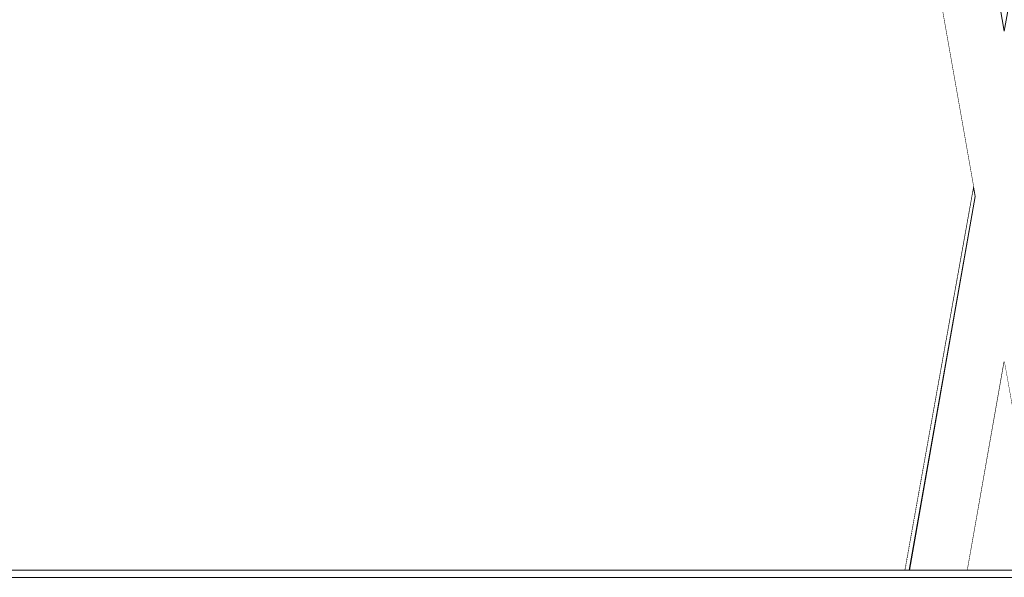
# Model space of a CAD drawing. Header units: millimetres. Extents: x -30280 to 309309, y -17460 to 4378.
# Tile 991 of 1056: x 284536 to 284810, y -13460 to -13305. Entities that reach past the tile are written whole.
import ezdxf

# ---------------------------------------------------------------- set-up
doc = ezdxf.new("R2010")
doc.units = ezdxf.units.MM
doc.header["$MEASUREMENT"] = 0
doc.linetypes.add('Wipeout_Contour', pattern=[1000, 0, -1000])
for name, color, linetype in [('Nuevo_08_E_Envans secs', 7, 'Continuous'), ('Nuevo_09_EI_Mobiliari general', 7, 'Continuous'), ('Nuevo_14_PAV_Soft Light Grey 0554', 7, 'Continuous')]:
    doc.layers.add(name, color=color, linetype=linetype)
doc.layers.add('Nuevo_09_EI_Mobiliari general_Pluma_Nº__1', color=7, linetype='Continuous', lineweight=5)
doc.layers.add('Nuevo_14_PAV_Soft Light Grey 0554_Pluma_Nº__29', color=7, linetype='Continuous', lineweight=20)

# ---------------------------------------------------------------- blocks, each defined once
blk = doc.blocks.new('Elem Sección_751_7', base_point=(301400.27, -13459.98))
at = {"color": 254, "linetype": 'Wipeout_Contour', "lineweight": 0, "ltscale": 1425682.265566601}
blk.add_wipeout([(284810.47, -13303.79), (284810.47, -13306.07), (284830, -13197), (284852.67, -13068.42), (284852.62, -13068.38)], dxfattribs=at).dxf.layer = 'Nuevo_09_EI_Mobiliari general'
at = {"color": 254, "linetype": 'Wipeout_Contour', "lineweight": 0, "ltscale": 1140430.515136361}
blk.add_wipeout([(284801.85, -13351), (284782.7, -13457.98), (284782.86, -13457.98), (284801.93, -13351.47)], dxfattribs=at).dxf.layer = 'Nuevo_09_EI_Mobiliari general'
at = {"color": 254, "linetype": 'Wipeout_Contour', "lineweight": 0, "ltscale": 855378.410016}
blk.add_wipeout([(284830, -13197), (284810.47, -13306.07), (284810.47, -13307.75)], dxfattribs=at).dxf.layer = 'Nuevo_09_EI_Mobiliari general'
at = {"color": 254, "linetype": 'Wipeout_Contour', "lineweight": 0, "ltscale": 1140431.444205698}
blk.add_wipeout([(284782.86, -13457.98), (284783.27, -13457.98), (284802.14, -13352.62), (284801.93, -13351.47)], dxfattribs=at).dxf.layer = 'Nuevo_09_EI_Mobiliari general'
at = {"color": 254, "linetype": 'Wipeout_Contour', "lineweight": 0, "ltscale": 1140575.05183699}
blk.add_wipeout([(284810.47, -13353.82), (284867.06, -13032.9), (284865.69, -13032.66), (284810.47, -13345.82)], dxfattribs=at).dxf.layer = 'Nuevo_09_EI_Mobiliari general'
at = {"color": 254, "linetype": 'Wipeout_Contour', "lineweight": 0, "ltscale": 1425538.445866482}
blk.add_wipeout([(284802.14, -13352.62), (284783.27, -13457.98), (284783.91, -13457.98), (284788.66, -13431.45), (284802.35, -13353.82)], dxfattribs=at).dxf.layer = 'Nuevo_09_EI_Mobiliari general'
at = {"color": 254, "linetype": 'Wipeout_Contour', "lineweight": 0, "ltscale": 1140463.71159405}
blk.add_wipeout([(284809.06, -13353.82), (284790.69, -13457.98), (284792.1, -13457.98), (284810.47, -13353.82)], dxfattribs=at).dxf.layer = 'Nuevo_09_EI_Mobiliari general'
at = {"color": 254, "linetype": 'Wipeout_Contour', "lineweight": 0, "ltscale": 855309.239291}
blk.add_wipeout([(284788.66, -13431.45), (284783.91, -13457.98), (284783.98, -13457.98)], dxfattribs=at).dxf.layer = 'Nuevo_09_EI_Mobiliari general'
at = {"color": 254, "linetype": 'Wipeout_Contour', "lineweight": 0, "ltscale": 1140579.5670954}
blk.add_wipeout([(284811.88, -13353.82), (284868.43, -13033.14), (284867.06, -13032.9), (284810.47, -13353.82)], dxfattribs=at).dxf.layer = 'Nuevo_09_EI_Mobiliari general'
at = {"color": 254, "linetype": 'Wipeout_Contour', "lineweight": 0, "ltscale": 1140556.761153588}
blk.add_wipeout([(284810.47, -13307.75), (284810.47, -13308.45), (284859.3, -13031.53), (284859.18, -13031.51)], dxfattribs=at).dxf.layer = 'Nuevo_09_EI_Mobiliari general'
at = {"color": 254, "linetype": 'Wipeout_Contour', "lineweight": 0, "ltscale": 1140468.240464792}
blk.add_wipeout([(284810.47, -13353.82), (284792.1, -13457.98), (284793.52, -13457.98), (284810.47, -13361.82)], dxfattribs=at).dxf.layer = 'Nuevo_09_EI_Mobiliari general'
at = {"color": 254, "linetype": 'Wipeout_Contour', "lineweight": 0, "ltscale": 1140557.373860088}
blk.add_wipeout([(284810.47, -13308.45), (284810.47, -13310.53), (284859.65, -13031.59), (284859.3, -13031.53)], dxfattribs=at).dxf.layer = 'Nuevo_09_EI_Mobiliari general'
at = {"color": 254, "linetype": 'Wipeout_Contour', "lineweight": 0, "ltscale": 1140471.750440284}
blk.add_wipeout([(284810.47, -13361.82), (284793.52, -13457.98), (284794.88, -13457.98), (284810.47, -13369.58)], dxfattribs=at).dxf.layer = 'Nuevo_09_EI_Mobiliari general'
at = {"color": 254, "linetype": 'Wipeout_Contour', "lineweight": 0, "ltscale": 1140558.575952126}
blk.add_wipeout([(284810.47, -13310.53), (284810.47, -13313.92), (284860.23, -13031.69), (284859.65, -13031.59)], dxfattribs=at).dxf.layer = 'Nuevo_09_EI_Mobiliari general'
at = {"color": 254, "linetype": 'Wipeout_Contour', "lineweight": 0, "ltscale": 1140475.10198406}
blk.add_wipeout([(284794.88, -13457.98), (284796.17, -13457.98), (284810.47, -13376.85), (284810.47, -13369.58)], dxfattribs=at).dxf.layer = 'Nuevo_09_EI_Mobiliari general'
at = {"color": 254, "linetype": 'Wipeout_Contour', "lineweight": 0, "ltscale": 1140560.330955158}
blk.add_wipeout([(284810.47, -13313.92), (284810.47, -13318.53), (284861.02, -13031.83), (284860.23, -13031.69)], dxfattribs=at).dxf.layer = 'Nuevo_09_EI_Mobiliari general'
at = {"color": 254, "linetype": 'Wipeout_Contour', "lineweight": 0, "ltscale": 1140478.1937735}
blk.add_wipeout([(284810.47, -13376.85), (284796.17, -13457.98), (284797.33, -13457.98), (284810.47, -13383.43)], dxfattribs=at).dxf.layer = 'Nuevo_09_EI_Mobiliari general'
at = {"color": 254, "linetype": 'Wipeout_Contour', "lineweight": 0, "ltscale": 1140562.585596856}
blk.add_wipeout([(284810.47, -13324.21), (284861.99, -13032.01), (284861.02, -13031.83), (284810.47, -13318.53)], dxfattribs=at).dxf.layer = 'Nuevo_09_EI_Mobiliari general'
at = {"color": 254, "linetype": 'Wipeout_Contour', "lineweight": 0, "ltscale": 1140480.932536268}
blk.add_wipeout([(284810.47, -13383.43), (284797.33, -13457.98), (284798.33, -13457.98), (284810.47, -13389.11)], dxfattribs=at).dxf.layer = 'Nuevo_09_EI_Mobiliari general'
at = {"color": 254, "linetype": 'Wipeout_Contour', "lineweight": 0, "ltscale": 1140565.271517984}
blk.add_wipeout([(284810.47, -13330.78), (284863.12, -13032.2), (284861.99, -13032.01), (284810.47, -13324.21)], dxfattribs=at).dxf.layer = 'Nuevo_09_EI_Mobiliari general'
at = {"color": 254, "linetype": 'Wipeout_Contour', "lineweight": 0, "ltscale": 1140483.235774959}
blk.add_wipeout([(284810.47, -13389.11), (284798.33, -13457.98), (284799.14, -13457.98), (284810.47, -13393.72)], dxfattribs=at).dxf.layer = 'Nuevo_09_EI_Mobiliari general'
at = {"color": 254, "linetype": 'Wipeout_Contour', "lineweight": 0, "ltscale": 1140568.307231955}
blk.add_wipeout([(284810.47, -13338.06), (284864.36, -13032.42), (284863.12, -13032.2), (284810.47, -13330.78)], dxfattribs=at).dxf.layer = 'Nuevo_09_EI_Mobiliari general'
at = {"color": 254, "linetype": 'Wipeout_Contour', "lineweight": 0, "ltscale": 1140485.033974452}
blk.add_wipeout([(284810.47, -13393.72), (284799.14, -13457.98), (284799.74, -13457.98), (284810.47, -13397.11)], dxfattribs=at).dxf.layer = 'Nuevo_09_EI_Mobiliari general'
at = {"color": 254, "linetype": 'Wipeout_Contour', "lineweight": 0, "ltscale": 1140571.600658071}
blk.add_wipeout([(284810.47, -13338.06), (284810.47, -13345.82), (284865.69, -13032.66), (284864.36, -13032.42)], dxfattribs=at).dxf.layer = 'Nuevo_09_EI_Mobiliari general'
at = {"color": 254, "linetype": 'Wipeout_Contour', "lineweight": 0, "ltscale": 1140486.272672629}
blk.add_wipeout([(284810.47, -13397.11), (284799.74, -13457.98), (284800.1, -13457.98), (284810.47, -13399.19)], dxfattribs=at).dxf.layer = 'Nuevo_09_EI_Mobiliari general'
at = {"layer": 'Nuevo_09_EI_Mobiliari general_Pluma_Nº__1', "color": 7, "linetype": 'Continuous', "lineweight": 5}
blk.add_line((284810.47, -13307.75), (284859.18, -13031.51), dxfattribs=at)
at = {"color": 254, "linetype": 'Wipeout_Contour', "lineweight": 0, "ltscale": 1140486.913755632}
blk.add_wipeout([(284810.47, -13399.19), (284800.1, -13457.98), (284800.23, -13457.98), (284810.47, -13399.89)], dxfattribs=at).dxf.layer = 'Nuevo_09_EI_Mobiliari general'
at = {"color": 254, "linetype": 'Wipeout_Contour', "lineweight": 0, "ltscale": 1140434.318533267}
blk.add_wipeout([(284802.35, -13353.82), (284783.98, -13457.98), (284784.1, -13457.98), (284802.47, -13353.82)], dxfattribs=at).dxf.layer = 'Nuevo_09_EI_Mobiliari general'
at = {"color": 254, "linetype": 'Wipeout_Contour', "lineweight": 0, "ltscale": 1140435.297245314}
blk.add_wipeout([(284802.47, -13353.82), (284784.1, -13457.98), (284784.47, -13457.98), (284802.84, -13353.82)], dxfattribs=at).dxf.layer = 'Nuevo_09_EI_Mobiliari general'
at = {"color": 254, "linetype": 'Wipeout_Contour', "lineweight": 0, "ltscale": 1140437.224943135}
blk.add_wipeout([(284802.84, -13353.82), (284784.47, -13457.98), (284785.07, -13457.98), (284803.43, -13353.82)], dxfattribs=at).dxf.layer = 'Nuevo_09_EI_Mobiliari general'
at = {"color": 254, "linetype": 'Wipeout_Contour', "lineweight": 0, "ltscale": 1140440.043018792}
blk.add_wipeout([(284803.43, -13353.82), (284785.07, -13457.98), (284785.88, -13457.98), (284804.25, -13353.82)], dxfattribs=at).dxf.layer = 'Nuevo_09_EI_Mobiliari general'
at = {"color": 254, "linetype": 'Wipeout_Contour', "lineweight": 0, "ltscale": 1140443.665927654}
blk.add_wipeout([(284785.88, -13457.98), (284786.88, -13457.98), (284805.25, -13353.82), (284804.25, -13353.82)], dxfattribs=at).dxf.layer = 'Nuevo_09_EI_Mobiliari general'
at = {"color": 254, "linetype": 'Wipeout_Contour', "lineweight": 0, "ltscale": 1140447.983537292}
blk.add_wipeout([(284786.88, -13457.98), (284788.04, -13457.98), (284806.41, -13353.82), (284805.25, -13353.82)], dxfattribs=at).dxf.layer = 'Nuevo_09_EI_Mobiliari general'
at = {"color": 254, "linetype": 'Wipeout_Contour', "lineweight": 0, "ltscale": 1140452.864657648}
blk.add_wipeout([(284806.41, -13353.82), (284788.04, -13457.98), (284789.33, -13457.98), (284807.69, -13353.82)], dxfattribs=at).dxf.layer = 'Nuevo_09_EI_Mobiliari general'
at = {"color": 254, "linetype": 'Wipeout_Contour', "lineweight": 0, "ltscale": 1140458.160982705}
blk.add_wipeout([(284807.69, -13353.82), (284789.33, -13457.98), (284790.69, -13457.98), (284809.06, -13353.82)], dxfattribs=at).dxf.layer = 'Nuevo_09_EI_Mobiliari general'
at = {"layer": 'Nuevo_09_EI_Mobiliari general_Pluma_Nº__1', "color": 7, "linetype": 'Continuous', "lineweight": 5}
for p, q in [((284782.7, -13457.98), (284801.85, -13351)), ((284783.98, -13457.98), (284802.35, -13353.82)), ((284800.23, -13457.98), (284810.47, -13399.89))]:
    blk.add_line(p, q, dxfattribs=at)
blk = doc.blocks.new('Elem Sección_753_7', base_point=(301400.27, -13459.98))
at = {"color": 254, "linetype": 'Wipeout_Contour', "lineweight": 0, "ltscale": 1425474.655503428}
blk.add_wipeout([(284768.32, -13068.38), (284768.27, -13068.42), (284790.94, -13197), (284810.47, -13306.07), (284810.47, -13303.79)], dxfattribs=at).dxf.layer = 'Nuevo_09_EI_Mobiliari general'
at = {"color": 254, "linetype": 'Wipeout_Contour', "lineweight": 0, "ltscale": 855338.397063}
blk.add_wipeout([(284790.94, -13197), (284810.47, -13307.75), (284810.47, -13306.07)], dxfattribs=at).dxf.layer = 'Nuevo_09_EI_Mobiliari general'
at = {"color": 254, "linetype": 'Wipeout_Contour', "lineweight": 0, "ltscale": 1140351.625151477}
blk.add_wipeout([(284755.25, -13032.66), (284753.88, -13032.9), (284810.47, -13353.82), (284810.47, -13345.82)], dxfattribs=at).dxf.layer = 'Nuevo_09_EI_Mobiliari general'
at = {"color": 254, "linetype": 'Wipeout_Contour', "lineweight": 0, "ltscale": 1140542.728318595}
blk.add_wipeout([(284810.47, -13353.82), (284828.84, -13457.98), (284830.25, -13457.98), (284811.88, -13353.82)], dxfattribs=at).dxf.layer = 'Nuevo_09_EI_Mobiliari general'
at = {"color": 254, "linetype": 'Wipeout_Contour', "lineweight": 0, "ltscale": 1140347.905481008}
blk.add_wipeout([(284753.88, -13032.9), (284752.51, -13033.14), (284809.06, -13353.82), (284810.47, -13353.82)], dxfattribs=at).dxf.layer = 'Nuevo_09_EI_Mobiliari general'
at = {"color": 254, "linetype": 'Wipeout_Contour', "lineweight": 0, "ltscale": 1140342.460041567}
blk.add_wipeout([(284752.51, -13033.14), (284751.19, -13033.37), (284807.69, -13353.82), (284809.06, -13353.82)], dxfattribs=at).dxf.layer = 'Nuevo_09_EI_Mobiliari general'
at = {"color": 254, "linetype": 'Wipeout_Contour', "lineweight": 0, "ltscale": 1140538.95632022}
blk.add_wipeout([(284810.47, -13361.82), (284827.43, -13457.98), (284828.84, -13457.98), (284810.47, -13353.82)], dxfattribs=at).dxf.layer = 'Nuevo_09_EI_Mobiliari general'
at = {"color": 254, "linetype": 'Wipeout_Contour', "lineweight": 0, "ltscale": 1140337.264107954}
blk.add_wipeout([(284807.69, -13353.82), (284751.19, -13033.37), (284749.94, -13033.59), (284806.41, -13353.82)], dxfattribs=at).dxf.layer = 'Nuevo_09_EI_Mobiliari general'
at = {"color": 254, "linetype": 'Wipeout_Contour', "lineweight": 0, "ltscale": 1140534.982130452}
blk.add_wipeout([(284810.47, -13376.85), (284824.77, -13457.98), (284826.06, -13457.98), (284810.47, -13369.58)], dxfattribs=at).dxf.layer = 'Nuevo_09_EI_Mobiliari general'
at = {"color": 254, "linetype": 'Wipeout_Contour', "lineweight": 0, "ltscale": 1140332.47546171}
blk.add_wipeout([(284749.94, -13033.59), (284748.82, -13033.79), (284805.25, -13353.82), (284806.41, -13353.82)], dxfattribs=at).dxf.layer = 'Nuevo_09_EI_Mobiliari general'
at = {"color": 254, "linetype": 'Wipeout_Contour', "lineweight": 0, "ltscale": 1140533.190357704}
blk.add_wipeout([(284824.77, -13457.98), (284810.47, -13376.85), (284810.47, -13383.43), (284823.61, -13457.98)], dxfattribs=at).dxf.layer = 'Nuevo_09_EI_Mobiliari general'
at = {"color": 254, "linetype": 'Wipeout_Contour', "lineweight": 0, "ltscale": 1140328.239630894}
blk.add_wipeout([(284805.25, -13353.82), (284748.82, -13033.79), (284747.85, -13033.96), (284804.25, -13353.82)], dxfattribs=at).dxf.layer = 'Nuevo_09_EI_Mobiliari general'
at = {"color": 254, "linetype": 'Wipeout_Contour', "lineweight": 0, "ltscale": 1140531.601733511}
blk.add_wipeout([(284810.47, -13389.11), (284822.61, -13457.98), (284823.61, -13457.98), (284810.47, -13383.43)], dxfattribs=at).dxf.layer = 'Nuevo_09_EI_Mobiliari general'
at = {"color": 254, "linetype": 'Wipeout_Contour', "lineweight": 0, "ltscale": 1140324.685278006}
blk.add_wipeout([(284747.85, -13033.96), (284747.06, -13034.1), (284803.43, -13353.82), (284804.25, -13353.82)], dxfattribs=at).dxf.layer = 'Nuevo_09_EI_Mobiliari general'
at = {"color": 254, "linetype": 'Wipeout_Contour', "lineweight": 0, "ltscale": 1140529.215521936}
blk.add_wipeout([(284810.47, -13393.72), (284810.47, -13397.11), (284821.2, -13457.98), (284821.8, -13457.98)], dxfattribs=at).dxf.layer = 'Nuevo_09_EI_Mobiliari general'
at = {"color": 254, "linetype": 'Wipeout_Contour', "lineweight": 0, "ltscale": 1140321.920510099}
blk.add_wipeout([(284747.06, -13034.1), (284746.48, -13034.2), (284802.84, -13353.82), (284803.43, -13353.82)], dxfattribs=at).dxf.layer = 'Nuevo_09_EI_Mobiliari general'
at = {"color": 254, "linetype": 'Wipeout_Contour', "lineweight": 0, "ltscale": 1140528.107233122}
blk.add_wipeout([(284810.47, -13399.19), (284810.47, -13399.89), (284820.71, -13457.98), (284820.84, -13457.98)], dxfattribs=at).dxf.layer = 'Nuevo_09_EI_Mobiliari general'
at = {"layer": 'Nuevo_09_EI_Mobiliari general_Pluma_Nº__1', "color": 7, "linetype": 'Continuous', "lineweight": 5}
blk.add_line((284820.71, -13457.98), (284810.47, -13399.89), dxfattribs=at)
at = {"color": 254, "linetype": 'Wipeout_Contour', "lineweight": 0, "ltscale": 1140320.029237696}
blk.add_wipeout([(284746.48, -13034.2), (284746.12, -13034.27), (284802.47, -13353.82), (284802.84, -13353.82)], dxfattribs=at).dxf.layer = 'Nuevo_09_EI_Mobiliari general'
at = {"color": 254, "linetype": 'Wipeout_Contour', "lineweight": 0, "ltscale": 1140319.06894073}
blk.add_wipeout([(284746.12, -13034.27), (284746, -13034.29), (284802.35, -13353.82), (284802.47, -13353.82)], dxfattribs=at).dxf.layer = 'Nuevo_09_EI_Mobiliari general'
at = {"color": 254, "linetype": 'Wipeout_Contour', "lineweight": 0, "ltscale": 1140361.886325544}
blk.add_wipeout([(284810.47, -13307.75), (284761.76, -13031.51), (284761.64, -13031.53), (284810.47, -13308.45)], dxfattribs=at).dxf.layer = 'Nuevo_09_EI_Mobiliari general'
at = {"color": 254, "linetype": 'Wipeout_Contour', "lineweight": 0, "ltscale": 1140361.540223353}
blk.add_wipeout([(284810.47, -13308.45), (284761.64, -13031.53), (284761.29, -13031.59), (284810.47, -13310.53)], dxfattribs=at).dxf.layer = 'Nuevo_09_EI_Mobiliari general'
at = {"color": 254, "linetype": 'Wipeout_Contour', "lineweight": 0, "ltscale": 1140360.863768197}
blk.add_wipeout([(284810.47, -13310.53), (284761.29, -13031.59), (284760.71, -13031.69), (284810.47, -13313.92)], dxfattribs=at).dxf.layer = 'Nuevo_09_EI_Mobiliari general'
at = {"color": 254, "linetype": 'Wipeout_Contour', "lineweight": 0, "ltscale": 1140359.877631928}
blk.add_wipeout([(284810.47, -13313.92), (284760.71, -13031.69), (284759.92, -13031.83), (284810.47, -13318.53)], dxfattribs=at).dxf.layer = 'Nuevo_09_EI_Mobiliari general'
at = {"color": 254, "linetype": 'Wipeout_Contour', "lineweight": 0, "ltscale": 1140358.611896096}
blk.add_wipeout([(284759.92, -13031.83), (284758.95, -13032.01), (284810.47, -13324.21), (284810.47, -13318.53)], dxfattribs=at).dxf.layer = 'Nuevo_09_EI_Mobiliari general'
at = {"color": 254, "linetype": 'Wipeout_Contour', "lineweight": 0, "ltscale": 1140357.105123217}
blk.add_wipeout([(284758.95, -13032.01), (284757.82, -13032.2), (284810.47, -13330.78), (284810.47, -13324.21)], dxfattribs=at).dxf.layer = 'Nuevo_09_EI_Mobiliari general'
at = {"color": 254, "linetype": 'Wipeout_Contour', "lineweight": 0, "ltscale": 1140355.403175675}
blk.add_wipeout([(284757.82, -13032.2), (284756.58, -13032.42), (284810.47, -13338.06), (284810.47, -13330.78)], dxfattribs=at).dxf.layer = 'Nuevo_09_EI_Mobiliari general'
at = {"color": 254, "linetype": 'Wipeout_Contour', "lineweight": 0, "ltscale": 1140353.557831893}
blk.add_wipeout([(284810.47, -13338.06), (284756.58, -13032.42), (284755.25, -13032.66), (284810.47, -13345.82)], dxfattribs=at).dxf.layer = 'Nuevo_09_EI_Mobiliari general'
at = {"layer": 'Nuevo_09_EI_Mobiliari general_Pluma_Nº__1', "color": 7, "linetype": 'Continuous', "lineweight": 5}
for p, q in [((284810.47, -13307.75), (284761.76, -13031.51)), ((284802.35, -13353.82), (284746, -13034.29))]:
    blk.add_line(p, q, dxfattribs=at)
blk = doc.blocks.new('Elem Sección_765_7', base_point=(301400.27, -13459.98))
at = {"color": 254, "linetype": 'Wipeout_Contour', "lineweight": 0, "ltscale": 24877759.46648961}
blk.add_wipeout([(283759.16, -13457.98), (284282.7, -13457.98), (284352.5, -13068.12), (284353.14, -13065.78), (284357.07, -13043.49), (284335.47, -13043.49), (284335.47, -12987.92), (284335.54, -12987.92), (284349.11, -12561.81), (284771.83, -12561.81), (284785.4, -12987.92), (284785.47, -12987.92), (284785.47, -13043.49), (284763.87, -13043.49), (284767.8, -13065.78), (284768.44, -13068.12), (284810.47, -13302.86), (284852.5, -13068.12), (284853.14, -13065.78), (284857.07, -13043.49), (284835.47, -13043.49), (284835.47, -12987.92), (284835.54, -12987.92), (284849.11, -12561.81), (285271.83, -12561.81), (285285.4, -12987.92), (285285.47, -12987.92), (285285.47, -13043.49), (285263.87, -13043.49), (285267.8, -13065.78), (285268.44, -13068.12), (285310.47, -13302.86), (285352.5, -13068.12), (285353.14, -13065.78), (285357.07, -13043.49), (285335.47, -13043.49), (285335.47, -12987.92), (285335.54, -12987.92), (285349.11, -12561.81), (285771.83, -12561.81), (285785.4, -12987.92), (285785.47, -12987.92), (285785.47, -13043.49), (285763.87, -13043.49), (285767.8, -13065.78), (285768.44, -13068.12), (285810.47, -13302.86), (285852.5, -13068.12), (285853.14, -13065.78), (285857.07, -13043.49), (285835.47, -13043.49), (285835.47, -12987.92), (285835.54, -12987.92), (285849.11, -12561.81), (286271.83, -12561.81), (286285.4, -12987.92), (286285.47, -12987.92), (286285.47, -13043.49), (286263.87, -13043.49), (286267.8, -13065.78), (286268.44, -13068.12), (286310.47, -13302.86), (286352.5, -13068.12), (286353.14, -13065.78), (286357.07, -13043.49), (286335.47, -13043.49), (286335.47, -12987.92), (286335.54, -12987.92), (286349.11, -12561.81), (286771.83, -12561.81), (286785.4, -12987.92), (286785.47, -12987.92), (286785.47, -13043.49), (286763.87, -13043.49), (286767.8, -13065.78), (286768.44, -13068.12), (286810.47, -13302.86), (286852.5, -13068.12), (286853.14, -13065.78), (286857.07, -13043.49), (286835.47, -13043.49), (286835.47, -12987.92), (286835.54, -12987.92), (286849.11, -12561.81), (287114.16, -12561.81), (287114.16, -11012.98), (283759.16, -11012.98)], dxfattribs=at).dxf.layer = 'Nuevo_08_E_Envans secs'
at = {"color": 254, "linetype": 'Wipeout_Contour', "lineweight": 0, "ltscale": 8546559.068688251}
blk.add_wipeout([(284368.91, -13068.44), (284300.23, -13457.98), (284782.7, -13457.98), (284801.85, -13351), (284800.85, -13345.33), (284800.84, -13345.28), (284752.03, -13068.44), (284751.92, -13068.03), (284750.71, -13065.48), (284749.05, -13063.15), (284746.93, -13061.07), (284744.48, -13059.39), (284741.76, -13058.15), (284738.87, -13057.39), (284735.89, -13057.14), (284735.89, -13057.12), (284566.98, -13057.58), (284566.98, -13057.62), (284560.47, -13057.6), (284553.96, -13057.62), (284553.96, -13057.58), (284385.05, -13057.12), (284385.05, -13057.14), (284382.07, -13057.39), (284379.18, -13058.15), (284376.46, -13059.39), (284374.01, -13061.07), (284371.89, -13063.15), (284370.23, -13065.48), (284369.02, -13068.03)], dxfattribs=at).dxf.layer = 'Nuevo_08_E_Envans secs'
at = {"color": 254, "linetype": 'Wipeout_Contour', "lineweight": 0, "ltscale": 1140508.045571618}
blk.add_wipeout([(284800.23, -13457.98), (284820.71, -13457.98), (284810.88, -13402.23), (284810.47, -13399.89)], dxfattribs=at).dxf.layer = 'Nuevo_08_E_Envans secs'
blk = doc.blocks.new('Elem Sección_852_7', base_point=(301400.27, -13459.98))
at = {"layer": 'Nuevo_14_PAV_Soft Light Grey 0554_Pluma_Nº__29', "color": 7, "linetype": 'Continuous', "lineweight": 20}
for p, q in [((288322.9, -13457.98), (282636.66, -13457.98)), ((288322.9, -13459.98), (282636.66, -13459.98))]:
    blk.add_line(p, q, dxfattribs=at)

msp = doc.modelspace()

# ---------------------------------------------------------------- block references
at = {"layer": 'Nuevo_09_EI_Mobiliari general', "lineweight": 0}
msp.add_blockref('Elem Sección_751_7', (301400.27, -13459.98), dxfattribs=at)

# ---------------------------------------------------------------- next in the draw order: block references
msp.add_blockref('Elem Sección_753_7', (301400.27, -13459.98), dxfattribs=at)

# ---------------------------------------------------------------- next in the draw order: block references
at = {"layer": 'Nuevo_08_E_Envans secs', "lineweight": 0}
msp.add_blockref('Elem Sección_765_7', (301400.27, -13459.98), dxfattribs=at)

# ---------------------------------------------------------------- next in the draw order: block references
at = {"layer": 'Nuevo_14_PAV_Soft Light Grey 0554', "lineweight": 0}
msp.add_blockref('Elem Sección_852_7', (301400.27, -13459.98), dxfattribs=at)

doc.saveas('drawing.dxf')
